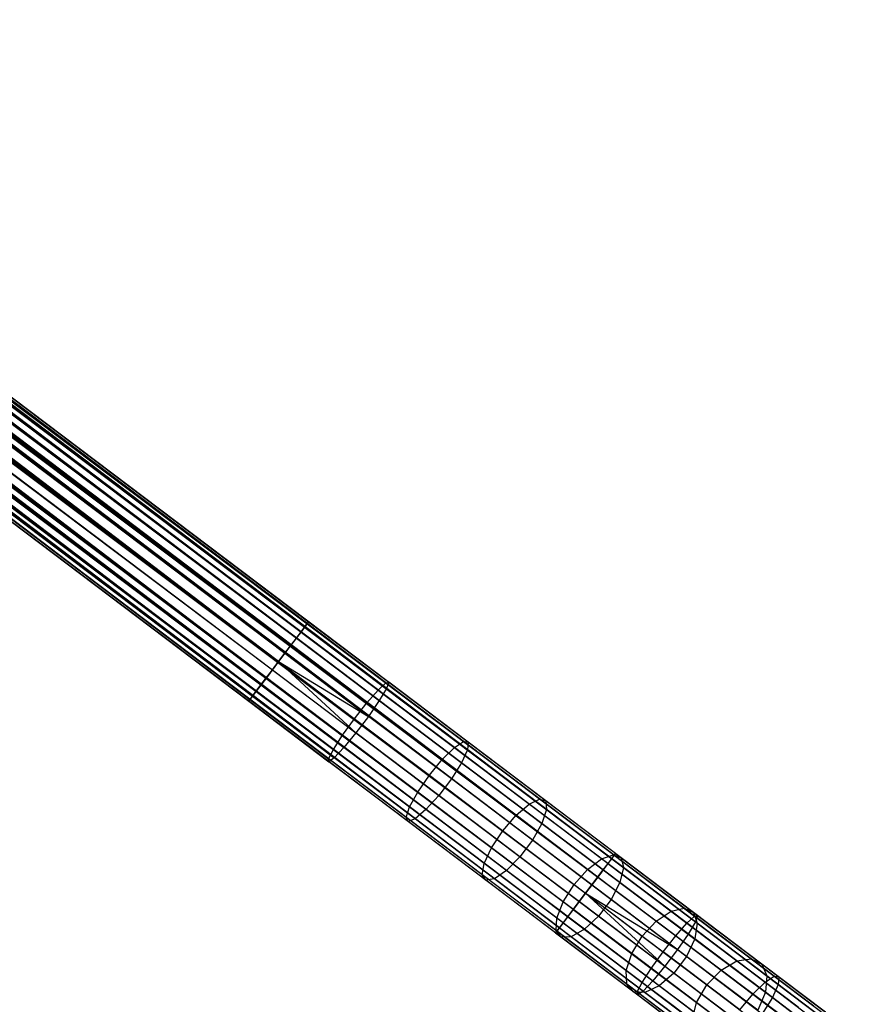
# Model space of a CAD drawing. Extents: x -189 to 189, y -189 to 189.
# Tile 439 of 591: x 123 to 140, y -104 to -84. Entities that reach past the tile are written whole.
import ezdxf

# ---------------------------------------------------------------- set-up
doc = ezdxf.new("R2010")
doc.units = 0
doc.header["$LTSCALE"] = 25.4
doc.layers.get('0').update_dxf_attribs({"linetype": 'CONTINUOUS'})

# ---------------------------------------------------------------- blocks, each defined once
blk = doc.blocks.new('CAMELEON-KENAI-C-12244_STL')
at = {"color": 0}
for p, q in [((35.054, -25.361, -9), (134.999, -100.836, -9)), ((35.054, -25.361, -9), (134.999, -100.836, -9)), ((135.05, -100.768, -9.809), (35.054, -25.361, -10)), ((135.05, -100.768, -9.809), (35.054, -25.361, -10)), ((134.999, -100.836, -9), (35.105, -25.293, -9.191)), ((134.999, -100.836, -9), (35.105, -25.293, -9.191)), ((135.076, -100.733, -9.395), (35.105, -25.293, -9.809)), ((135.076, -100.733, -9.395), (35.105, -25.293, -9.809)), ((135.05, -100.768, -9.809), (35.105, -25.293, -9.809)), ((135.05, -100.768, -9.809), (35.105, -25.293, -9.809)), ((135.076, -100.733, -9.395), (35.131, -25.259, -9.395)), ((135.076, -100.733, -9.395), (35.131, -25.259, -9.605)), ((134.999, -100.836, -9), (35.131, -25.259, -9.395)), ((134.999, -100.836, -9), (35.131, -25.259, -9.395)), ((135.076, -100.733, -9.395), (35.131, -25.259, -9.395)), ((135.076, -100.733, -9.395), (35.131, -25.259, -9.605)), ((34.886, -25.583, -8.691), (134.831, -101.058, -8.691)), ((34.886, -25.583, -8.691), (134.831, -101.058, -8.691)), ((34.886, -25.583, -8.691), (134.602, -101.361, -8.522)), ((34.886, -25.583, -8.691), (134.602, -101.361, -8.522)), ((134.924, -100.934, -10.169), (34.886, -25.583, -10.309)), ((134.924, -100.934, -10.169), (34.886, -25.583, -10.309)), ((134.722, -101.203, -10.414), (34.886, -25.583, -10.309)), ((134.722, -101.203, -10.414), (34.886, -25.583, -10.309)), ((34.979, -25.459, -8.831), (134.999, -100.836, -9)), ((34.979, -25.459, -8.831), (134.999, -100.836, -9)), ((34.979, -25.459, -8.831), (134.831, -101.058, -8.691)), ((34.979, -25.459, -8.831), (134.831, -101.058, -8.691)), ((135.05, -100.768, -9.809), (34.979, -25.459, -10.169)), ((135.05, -100.768, -9.809), (34.979, -25.459, -10.169)), ((134.924, -100.934, -10.169), (34.979, -25.459, -10.169)), ((134.924, -100.934, -10.169), (34.979, -25.459, -10.169)), ((34.777, -25.728, -8.586), (134.602, -101.361, -8.522)), ((34.777, -25.728, -8.586), (134.602, -101.361, -8.522)), ((134.722, -101.203, -10.414), (34.777, -25.728, -10.414)), ((134.722, -101.203, -10.414), (34.777, -25.728, -10.414)), ((134.602, -101.361, -8.522), (34.657, -25.886, -8.522)), ((134.602, -101.361, -8.522), (34.657, -25.886, -8.522)), ((34.657, -25.886, -10.478), (134.722, -101.203, -10.414)), ((34.657, -25.886, -10.478), (134.722, -101.203, -10.414)), ((34.532, -26.052, -8.5), (134.477, -101.527, -8.5)), ((34.532, -26.052, -8.5), (134.477, -101.527, -8.5)), ((34.532, -26.052, -10.5), (134.477, -101.527, -10.5)), ((34.532, -26.052, -10.5), (134.477, -101.527, -10.5)), ((34.532, -26.052, -10.5), (134.722, -101.203, -10.414)), ((34.532, -26.052, -10.5), (134.722, -101.203, -10.414)), ((134.232, -101.852, -10.414), (34.287, -26.377, -10.414)), ((34.287, -26.377, -10.414), (134.477, -101.527, -10.5)), ((134.232, -101.852, -10.414), (34.287, -26.377, -10.414)), ((34.287, -26.377, -8.586), (134.122, -101.996, -8.691)), ((34.287, -26.377, -8.586), (134.122, -101.996, -8.691)), ((34.287, -26.377, -10.414), (134.477, -101.527, -10.5)), ((34.406, -26.218, -8.522), (134.351, -101.693, -8.522)), ((34.406, -26.218, -8.522), (134.351, -101.693, -8.522)), ((34.406, -26.218, -8.522), (134.122, -101.996, -8.691)), ((34.406, -26.218, -8.522), (134.122, -101.996, -8.691)), ((34.406, -26.218, -10.478), (134.477, -101.527, -10.5)), ((34.406, -26.218, -10.478), (134.477, -101.527, -10.5)), ((134.232, -101.852, -10.414), (34.177, -26.521, -10.309)), ((134.232, -101.852, -10.414), (34.177, -26.521, -10.309)), ((134.122, -101.996, -8.691), (34.177, -26.521, -8.691)), ((34.177, -26.521, -8.691), (133.955, -102.218, -9)), ((34.177, -26.521, -8.691), (133.955, -102.218, -9)), ((134.122, -101.996, -8.691), (34.177, -26.521, -8.691)), ((134.029, -102.12, -10.169), (34.01, -26.743, -10)), ((134.029, -102.12, -10.169), (34.01, -26.743, -10)), ((133.955, -102.218, -9), (34.01, -26.743, -9)), ((133.955, -102.218, -9), (34.01, -26.743, -9)), ((134.232, -101.852, -10.414), (34.084, -26.645, -10.169)), ((134.232, -101.852, -10.414), (34.084, -26.645, -10.169)), ((134.029, -102.12, -10.169), (34.084, -26.645, -10.169)), ((134.029, -102.12, -10.169), (34.084, -26.645, -10.169)), ((34.084, -26.645, -8.831), (133.955, -102.218, -9)), ((34.084, -26.645, -8.831), (133.955, -102.218, -9)), ((133.903, -102.286, -9.809), (33.932, -26.846, -9.605)), ((133.903, -102.286, -9.809), (33.932, -26.846, -9.395)), ((133.903, -102.286, -9.809), (33.932, -26.846, -9.605)), ((133.903, -102.286, -9.809), (33.932, -26.846, -9.395)), ((133.877, -102.321, -9.395), (33.932, -26.846, -9.395)), ((133.877, -102.321, -9.395), (33.932, -26.846, -9.395)), ((134.029, -102.12, -10.169), (33.959, -26.811, -9.809)), ((134.029, -102.12, -10.169), (33.959, -26.811, -9.809)), ((133.903, -102.286, -9.809), (33.959, -26.811, -9.809)), ((133.903, -102.286, -9.809), (33.959, -26.811, -9.809)), ((133.877, -102.321, -9.395), (33.959, -26.811, -9.191)), ((133.877, -102.321, -9.395), (33.959, -26.811, -9.191)), ((133.955, -102.218, -9), (33.959, -26.811, -9.191)), ((133.955, -102.218, -9), (33.959, -26.811, -9.191)), ((50.375, -36.932, -160), (128.86, -96.201, -160)), ((50.375, -36.932, -160), (128.86, -96.201, -160)), ((50.375, -36.932, -159), (128.786, -96.299, -158.831)), ((50.375, -36.932, -159), (128.786, -96.299, -158.831)), ((50.427, -36.864, -159.809), (128.86, -96.201, -160)), ((50.427, -36.864, -159.809), (128.86, -96.201, -160)), ((50.427, -36.864, -159.809), (128.938, -96.098, -159.605)), ((50.427, -36.864, -159.809), (128.938, -96.098, -159.605)), ((50.427, -36.864, -159.191), (128.911, -96.133, -159.191)), ((50.427, -36.864, -159.191), (128.911, -96.133, -159.191)), ((50.427, -36.864, -159.191), (128.786, -96.299, -158.831)), ((50.427, -36.864, -159.191), (128.786, -96.299, -158.831)), ((50.453, -36.829, -159.605), (128.938, -96.098, -159.605)), ((50.453, -36.829, -159.605), (128.938, -96.098, -159.605)), ((50.453, -36.829, -159.605), (128.911, -96.133, -159.191)), ((50.453, -36.829, -159.605), (128.911, -96.133, -159.191)), ((50.453, -36.829, -159.395), (128.911, -96.133, -159.191)), ((50.453, -36.829, -159.395), (128.911, -96.133, -159.191)), ((50.208, -37.154, -160.309), (128.693, -96.423, -160.309)), ((50.208, -37.154, -160.309), (128.693, -96.423, -160.309)), ((50.208, -37.154, -158.691), (128.583, -96.567, -158.586)), ((50.208, -37.154, -158.691), (128.583, -96.567, -158.586)), ((50.301, -37.03, -160.169), (128.693, -96.423, -160.309)), ((50.301, -37.03, -160.169), (128.693, -96.423, -160.309)), ((50.301, -37.03, -160.169), (128.86, -96.201, -160)), ((50.301, -37.03, -160.169), (128.86, -96.201, -160)), ((50.301, -37.03, -158.831), (128.786, -96.299, -158.831)), ((50.301, -37.03, -158.831), (128.786, -96.299, -158.831)), ((50.301, -37.03, -158.831), (128.583, -96.567, -158.586)), ((50.301, -37.03, -158.831), (128.583, -96.567, -158.586)), ((50.099, -37.298, -160.414), (128.464, -96.726, -160.478)), ((50.099, -37.298, -160.414), (128.464, -96.726, -160.478)), ((50.099, -37.298, -160.414), (128.693, -96.423, -160.309)), ((50.099, -37.298, -160.414), (128.693, -96.423, -160.309)), ((50.099, -37.298, -158.586), (128.583, -96.567, -158.586)), ((50.099, -37.298, -158.586), (128.583, -96.567, -158.586)), ((50.099, -37.298, -158.586), (128.338, -96.892, -158.5)), ((50.099, -37.298, -158.586), (128.338, -96.892, -158.5)), ((49.979, -37.457, -160.478), (128.464, -96.726, -160.478)), ((49.979, -37.457, -160.478), (128.464, -96.726, -160.478)), ((49.979, -37.457, -158.522), (128.338, -96.892, -158.5)), ((49.979, -37.457, -158.522), (128.338, -96.892, -158.5)), ((49.728, -37.789, -158.522), (128.093, -97.216, -158.586)), ((49.728, -37.789, -158.522), (128.093, -97.216, -158.586)), ((49.728, -37.789, -160.478), (128.213, -97.058, -160.478)), ((49.728, -37.789, -160.478), (128.213, -97.058, -160.478)), ((128.338, -96.892, -158.5), (49.854, -37.623, -158.5)), ((49.854, -37.623, -158.5), (128.093, -97.216, -158.586)), ((49.854, -37.623, -158.5), (128.093, -97.216, -158.586)), ((49.854, -37.623, -160.5), (128.338, -96.892, -160.5)), ((49.854, -37.623, -160.5), (128.338, -96.892, -160.5)), ((128.338, -96.892, -158.5), (49.854, -37.623, -158.5)), ((49.608, -37.947, -158.586), (128.093, -97.216, -158.586)), ((49.608, -37.947, -158.586), (128.093, -97.216, -158.586)), ((49.608, -37.947, -158.586), (127.89, -97.485, -158.831)), ((49.608, -37.947, -158.586), (127.89, -97.485, -158.831)), ((49.608, -37.947, -160.414), (127.984, -97.361, -160.309)), ((49.608, -37.947, -160.414), (127.984, -97.361, -160.309)), ((49.608, -37.947, -160.414), (128.213, -97.058, -160.478)), ((49.608, -37.947, -160.414), (128.213, -97.058, -160.478)), ((49.499, -38.092, -158.691), (127.89, -97.485, -158.831)), ((49.499, -38.092, -158.691), (127.89, -97.485, -158.831)), ((49.499, -38.092, -160.309), (127.984, -97.361, -160.309)), ((49.499, -38.092, -160.309), (127.984, -97.361, -160.309)), ((49.28, -38.382, -159.191), (127.765, -97.651, -159.191)), ((49.28, -38.382, -159.191), (127.765, -97.651, -159.191)), ((49.28, -38.382, -159.191), (127.739, -97.685, -159.605)), ((49.28, -38.382, -159.191), (127.739, -97.685, -159.605)), ((49.28, -38.382, -159.809), (127.739, -97.685, -159.605)), ((49.28, -38.382, -159.809), (127.739, -97.685, -159.605)), ((49.28, -38.382, -159.809), (127.816, -97.583, -160)), ((49.28, -38.382, -159.809), (127.816, -97.583, -160)), ((49.332, -38.314, -159), (127.765, -97.651, -159.191)), ((49.332, -38.314, -159), (127.765, -97.651, -159.191)), ((49.332, -38.314, -160), (127.816, -97.583, -160)), ((49.332, -38.314, -160), (127.816, -97.583, -160)), ((49.406, -38.216, -158.831), (127.89, -97.485, -158.831)), ((49.406, -38.216, -158.831), (127.89, -97.485, -158.831)), ((49.406, -38.216, -158.831), (127.765, -97.651, -159.191)), ((49.406, -38.216, -158.831), (127.765, -97.651, -159.191)), ((49.406, -38.216, -160.169), (127.816, -97.583, -160)), ((49.406, -38.216, -160.169), (127.816, -97.583, -160)), ((49.406, -38.216, -160.169), (127.984, -97.361, -160.309)), ((49.406, -38.216, -160.169), (127.984, -97.361, -160.309)), ((49.254, -38.416, -159.395), (127.739, -97.685, -159.605)), ((49.254, -38.416, -159.395), (127.739, -97.685, -159.605)), ((49.254, -38.416, -159.605), (127.739, -97.685, -159.605)), ((49.254, -38.416, -159.605), (127.739, -97.685, -159.605)), ((128.86, -96.201, -160), (128.938, -96.098, -159.605)), ((128.86, -96.201, -160), (128.938, -96.098, -159.605)), ((128.938, -96.098, -159.605), (128.911, -96.133, -159.191)), ((128.938, -96.098, -159.605), (128.911, -96.133, -159.191)), ((128.938, -96.098, -159.605), (130.54, -97.308, -159.504)), ((128.938, -96.098, -159.605), (130.54, -97.308, -159.504)), ((128.693, -96.423, -160.309), (128.86, -96.201, -160)), ((128.693, -96.423, -160.309), (128.86, -96.201, -160)), ((128.911, -96.133, -159.191), (128.786, -96.299, -158.831)), ((128.911, -96.133, -159.191), (128.786, -96.299, -158.831)), ((128.86, -96.201, -160), (130.495, -97.435, -159.897)), ((128.86, -96.201, -160), (130.495, -97.435, -159.897)), ((128.911, -96.133, -159.191), (130.481, -97.318, -159.092)), ((128.911, -96.133, -159.191), (130.481, -97.318, -159.092)), ((128.464, -96.726, -160.478), (128.693, -96.423, -160.309)), ((128.464, -96.726, -160.478), (128.693, -96.423, -160.309)), ((128.786, -96.299, -158.831), (128.583, -96.567, -158.586)), ((128.786, -96.299, -158.831), (128.583, -96.567, -158.586)), ((128.693, -96.423, -160.309), (130.351, -97.675, -160.205)), ((128.693, -96.423, -160.309), (130.351, -97.675, -160.205)), ((128.786, -96.299, -158.831), (130.327, -97.462, -158.734)), ((128.786, -96.299, -158.831), (130.327, -97.462, -158.734)), ((128.583, -96.567, -158.586), (128.338, -96.892, -158.5)), ((128.583, -96.567, -158.586), (128.338, -96.892, -158.5)), ((128.583, -96.567, -158.586), (130.105, -97.716, -158.491)), ((128.583, -96.567, -158.586), (130.105, -97.716, -158.491)), ((128.338, -96.892, -160.5), (128.464, -96.726, -160.478)), ((128.338, -96.892, -160.5), (128.464, -96.726, -160.478)), ((128.464, -96.726, -160.478), (130.136, -97.989, -160.373)), ((128.464, -96.726, -160.478), (130.136, -97.989, -160.373)), ((127.984, -97.361, -160.309), (128.213, -97.058, -160.478)), ((127.984, -97.361, -160.309), (128.213, -97.058, -160.478)), ((128.338, -96.892, -158.5), (128.093, -97.216, -158.586)), ((128.338, -96.892, -158.5), (128.093, -97.216, -158.586)), ((128.213, -97.058, -160.478), (128.338, -96.892, -160.5)), ((128.213, -97.058, -160.478), (128.338, -96.892, -160.5)), ((128.213, -97.058, -160.478), (129.885, -98.321, -160.373)), ((128.213, -97.058, -160.478), (129.885, -98.321, -160.373)), ((128.338, -96.892, -160.5), (129.885, -98.321, -160.373)), ((128.338, -96.892, -160.5), (129.885, -98.321, -160.373)), ((128.338, -96.892, -160.5), (130.136, -97.989, -160.373)), ((128.338, -96.892, -160.5), (130.136, -97.989, -160.373)), ((128.338, -96.892, -158.5), (129.853, -98.036, -158.405)), ((128.338, -96.892, -158.5), (129.853, -98.036, -158.405)), ((128.093, -97.216, -158.586), (127.89, -97.485, -158.831)), ((128.093, -97.216, -158.586), (127.89, -97.485, -158.831)), ((128.093, -97.216, -158.586), (129.615, -98.365, -158.491)), ((128.093, -97.216, -158.586), (129.615, -98.365, -158.491)), ((127.816, -97.583, -160), (127.984, -97.361, -160.309)), ((127.816, -97.583, -160), (127.984, -97.361, -160.309)), ((127.984, -97.361, -160.309), (129.643, -98.614, -160.205)), ((127.984, -97.361, -160.309), (129.643, -98.614, -160.205)), ((130.105, -97.716, -158.491), (130.327, -97.462, -158.734)), ((130.105, -97.716, -158.491), (130.327, -97.462, -158.734)), ((130.327, -97.462, -158.734), (130.481, -97.318, -159.092)), ((130.327, -97.462, -158.734), (130.481, -97.318, -159.092)), ((131.853, -98.615, -158.445), (130.327, -97.462, -158.734)), ((131.853, -98.615, -158.445), (130.327, -97.462, -158.734)), ((130.495, -97.435, -159.897), (130.351, -97.675, -160.205)), ((130.495, -97.435, -159.897), (130.351, -97.675, -160.205)), ((130.481, -97.318, -159.092), (130.54, -97.308, -159.504)), ((130.481, -97.318, -159.092), (130.54, -97.308, -159.504)), ((132.035, -98.492, -158.798), (130.481, -97.318, -159.092)), ((132.035, -98.492, -158.798), (130.481, -97.318, -159.092)), ((130.54, -97.308, -159.504), (130.495, -97.435, -159.897)), ((130.54, -97.308, -159.504), (130.495, -97.435, -159.897)), ((132.112, -98.657, -159.591), (130.495, -97.435, -159.897)), ((132.112, -98.657, -159.591), (130.495, -97.435, -159.897)), ((132.127, -98.507, -159.203), (130.54, -97.308, -159.504)), ((132.127, -98.507, -159.203), (130.54, -97.308, -159.504)), ((127.739, -97.685, -159.605), (127.816, -97.583, -160)), ((127.739, -97.685, -159.605), (127.816, -97.583, -160)), ((127.765, -97.651, -159.191), (127.739, -97.685, -159.605)), ((127.765, -97.651, -159.191), (127.739, -97.685, -159.605)), ((127.89, -97.485, -158.831), (127.765, -97.651, -159.191)), ((127.89, -97.485, -158.831), (127.765, -97.651, -159.191)), ((127.765, -97.651, -159.191), (129.335, -98.836, -159.092)), ((127.765, -97.651, -159.191), (129.335, -98.836, -159.092)), ((127.816, -97.583, -160), (129.451, -98.817, -159.897)), ((127.816, -97.583, -160), (129.451, -98.817, -159.897)), ((127.89, -97.485, -158.831), (129.432, -98.649, -158.734)), ((127.89, -97.485, -158.831), (129.432, -98.649, -158.734)), ((127.739, -97.685, -159.605), (129.342, -98.896, -159.504)), ((127.739, -97.685, -159.605), (129.342, -98.896, -159.504)), ((129.853, -98.036, -158.405), (130.105, -97.716, -158.491)), ((129.853, -98.036, -158.405), (130.105, -97.716, -158.491)), ((131.611, -98.854, -158.206), (130.105, -97.716, -158.491)), ((131.611, -98.854, -158.206), (130.105, -97.716, -158.491)), ((130.351, -97.675, -160.205), (130.136, -97.989, -160.373)), ((130.351, -97.675, -160.205), (130.136, -97.989, -160.373)), ((131.994, -98.916, -159.894), (130.351, -97.675, -160.205)), ((131.994, -98.916, -159.894), (130.351, -97.675, -160.205)), ((129.615, -98.365, -158.491), (129.853, -98.036, -158.405)), ((129.615, -98.365, -158.491), (129.853, -98.036, -158.405)), ((129.853, -98.036, -158.405), (131.353, -99.168, -158.121)), ((129.853, -98.036, -158.405), (131.353, -99.168, -158.121)), ((130.136, -97.989, -160.373), (129.885, -98.321, -160.373)), ((130.136, -97.989, -160.373), (129.885, -98.321, -160.373)), ((131.792, -99.239, -160.059), (130.136, -97.989, -160.373)), ((131.792, -99.239, -160.059), (130.136, -97.989, -160.373)), ((129.432, -98.649, -158.734), (129.615, -98.365, -158.491)), ((129.432, -98.649, -158.734), (129.615, -98.365, -158.491)), ((131.121, -99.503, -158.206), (129.615, -98.365, -158.491)), ((131.121, -99.503, -158.206), (129.615, -98.365, -158.491)), ((129.885, -98.321, -160.373), (129.643, -98.614, -160.205)), ((129.885, -98.321, -160.373), (129.643, -98.614, -160.205)), ((131.541, -99.571, -160.059), (129.885, -98.321, -160.373)), ((131.541, -99.571, -160.059), (129.885, -98.321, -160.373)), ((129.335, -98.836, -159.092), (129.432, -98.649, -158.734)), ((129.335, -98.836, -159.092), (129.432, -98.649, -158.734)), ((130.957, -99.801, -158.445), (129.432, -98.649, -158.734)), ((130.957, -99.801, -158.445), (129.432, -98.649, -158.734)), ((129.643, -98.614, -160.205), (129.451, -98.817, -159.897)), ((129.643, -98.614, -160.205), (129.451, -98.817, -159.897)), ((131.285, -99.854, -159.894), (129.643, -98.614, -160.205)), ((131.285, -99.854, -159.894), (129.643, -98.614, -160.205)), ((131.611, -98.854, -158.206), (131.853, -98.615, -158.445)), ((131.611, -98.854, -158.206), (131.853, -98.615, -158.445)), ((131.853, -98.615, -158.445), (132.035, -98.492, -158.798)), ((131.853, -98.615, -158.445), (132.035, -98.492, -158.798)), ((133.348, -99.743, -157.966), (131.853, -98.615, -158.445)), ((133.348, -99.743, -157.966), (131.853, -98.615, -158.445)), ((132.112, -98.657, -159.591), (131.994, -98.916, -159.894)), ((132.112, -98.657, -159.591), (131.994, -98.916, -159.894)), ((132.035, -98.492, -158.798), (132.127, -98.507, -159.203)), ((133.558, -99.642, -158.31), (132.035, -98.492, -158.798)), ((133.558, -99.642, -158.31), (132.035, -98.492, -158.798)), ((132.035, -98.492, -158.798), (132.127, -98.507, -159.203)), ((132.127, -98.507, -159.203), (132.112, -98.657, -159.591)), ((132.127, -98.507, -159.203), (132.112, -98.657, -159.591)), ((133.698, -99.854, -159.083), (132.112, -98.657, -159.591)), ((133.698, -99.854, -159.083), (132.112, -98.657, -159.591)), ((133.682, -99.681, -158.705), (132.127, -98.507, -159.203)), ((133.682, -99.681, -158.705), (132.127, -98.507, -159.203)), ((129.342, -98.896, -159.504), (129.335, -98.836, -159.092)), ((130.889, -100.01, -158.798), (129.335, -98.836, -159.092)), ((129.342, -98.896, -159.504), (129.335, -98.836, -159.092)), ((130.889, -100.01, -158.798), (129.335, -98.836, -159.092)), ((129.451, -98.817, -159.897), (129.342, -98.896, -159.504)), ((129.451, -98.817, -159.897), (129.342, -98.896, -159.504)), ((131.069, -100.039, -159.591), (129.451, -98.817, -159.897)), ((131.069, -100.039, -159.591), (129.451, -98.817, -159.897)), ((131.353, -99.168, -158.121), (131.611, -98.854, -158.206)), ((131.353, -99.168, -158.121), (131.611, -98.854, -158.206)), ((133.087, -99.968, -157.733), (131.611, -98.854, -158.206)), ((133.087, -99.968, -157.733), (131.611, -98.854, -158.206)), ((130.928, -100.094, -159.203), (129.342, -98.896, -159.504)), ((130.928, -100.094, -159.203), (129.342, -98.896, -159.504)), ((131.994, -98.916, -159.894), (131.792, -99.239, -160.059)), ((131.994, -98.916, -159.894), (131.792, -99.239, -160.059)), ((133.603, -100.131, -159.378), (131.994, -98.916, -159.894)), ((133.603, -100.131, -159.378), (131.994, -98.916, -159.894)), ((131.121, -99.503, -158.206), (131.353, -99.168, -158.121)), ((131.121, -99.503, -158.206), (131.353, -99.168, -158.121)), ((131.353, -99.168, -158.121), (132.822, -100.278, -157.65)), ((131.353, -99.168, -158.121), (132.822, -100.278, -157.65)), ((131.792, -99.239, -160.059), (131.541, -99.571, -160.059)), ((131.792, -99.239, -160.059), (131.541, -99.571, -160.059)), ((133.414, -100.464, -159.54), (131.792, -99.239, -160.059)), ((133.414, -100.464, -159.54), (131.792, -99.239, -160.059)), ((130.957, -99.801, -158.445), (131.121, -99.503, -158.206)), ((130.957, -99.801, -158.445), (131.121, -99.503, -158.206)), ((132.597, -100.618, -157.733), (131.121, -99.503, -158.206)), ((132.597, -100.618, -157.733), (131.121, -99.503, -158.206)), ((131.541, -99.571, -160.059), (131.285, -99.854, -159.894)), ((131.541, -99.571, -160.059), (131.285, -99.854, -159.894)), ((133.163, -100.796, -159.54), (131.541, -99.571, -160.059)), ((133.163, -100.796, -159.54), (131.541, -99.571, -160.059)), ((133.348, -99.743, -157.966), (133.558, -99.642, -158.31)), ((133.348, -99.743, -157.966), (133.558, -99.642, -158.31)), ((133.558, -99.642, -158.31), (133.682, -99.681, -158.705)), ((135.034, -100.757, -157.635), (133.558, -99.642, -158.31)), ((135.034, -100.757, -157.635), (133.558, -99.642, -158.31)), ((133.558, -99.642, -158.31), (133.682, -99.681, -158.705)), ((130.889, -100.01, -158.798), (130.957, -99.801, -158.445)), ((130.889, -100.01, -158.798), (130.957, -99.801, -158.445)), ((132.452, -100.93, -157.966), (130.957, -99.801, -158.445)), ((132.452, -100.93, -157.966), (130.957, -99.801, -158.445)), ((133.087, -99.968, -157.733), (133.348, -99.743, -157.966)), ((133.087, -99.968, -157.733), (133.348, -99.743, -157.966)), ((134.797, -100.838, -157.303), (133.348, -99.743, -157.966)), ((134.797, -100.838, -157.303), (133.348, -99.743, -157.966)), ((133.682, -99.681, -158.705), (133.698, -99.854, -159.083)), ((135.189, -100.819, -158.015), (133.682, -99.681, -158.705)), ((135.189, -100.819, -158.015), (133.682, -99.681, -158.705)), ((133.682, -99.681, -158.705), (133.698, -99.854, -159.083)), ((130.928, -100.094, -159.203), (130.889, -100.01, -158.798)), ((132.412, -101.16, -158.31), (130.889, -100.01, -158.798)), ((130.928, -100.094, -159.203), (130.889, -100.01, -158.798)), ((132.412, -101.16, -158.31), (130.889, -100.01, -158.798)), ((131.285, -99.854, -159.894), (131.069, -100.039, -159.591)), ((131.285, -99.854, -159.894), (131.069, -100.039, -159.591)), ((132.895, -101.069, -159.378), (131.285, -99.854, -159.894)), ((132.895, -101.069, -159.378), (131.285, -99.854, -159.894)), ((132.822, -100.278, -157.65), (133.087, -99.968, -157.733)), ((132.822, -100.278, -157.65), (133.087, -99.968, -157.733)), ((134.518, -101.049, -157.078), (133.087, -99.968, -157.733)), ((134.518, -101.049, -157.078), (133.087, -99.968, -157.733)), ((133.698, -99.854, -159.083), (133.603, -100.131, -159.378)), ((133.698, -99.854, -159.083), (133.603, -100.131, -159.378)), ((135.235, -101.014, -158.38), (133.698, -99.854, -159.083)), ((135.235, -101.014, -158.38), (133.698, -99.854, -159.083)), ((131.069, -100.039, -159.591), (130.928, -100.094, -159.203)), ((131.069, -100.039, -159.591), (130.928, -100.094, -159.203)), ((132.483, -101.268, -158.705), (130.928, -100.094, -159.203)), ((132.483, -101.268, -158.705), (130.928, -100.094, -159.203)), ((132.654, -101.236, -159.083), (131.069, -100.039, -159.591)), ((132.654, -101.236, -159.083), (131.069, -100.039, -159.591)), ((133.603, -100.131, -159.378), (133.414, -100.464, -159.54)), ((133.603, -100.131, -159.378), (133.414, -100.464, -159.54)), ((135.163, -101.309, -158.664), (133.603, -100.131, -159.378)), ((135.163, -101.309, -158.664), (133.603, -100.131, -159.378)), ((132.597, -100.618, -157.733), (132.822, -100.278, -157.65)), ((132.597, -100.618, -157.733), (132.822, -100.278, -157.65)), ((132.822, -100.278, -157.65), (134.246, -101.353, -156.998)), ((132.822, -100.278, -157.65), (134.246, -101.353, -156.998)), ((132.452, -100.93, -157.966), (132.597, -100.618, -157.733)), ((132.452, -100.93, -157.966), (132.597, -100.618, -157.733)), ((134.028, -101.698, -157.078), (132.597, -100.618, -157.733)), ((134.028, -101.698, -157.078), (132.597, -100.618, -157.733)), ((133.414, -100.464, -159.54), (133.163, -100.796, -159.54)), ((133.414, -100.464, -159.54), (133.163, -100.796, -159.54)), ((134.987, -101.652, -158.82), (133.414, -100.464, -159.54)), ((134.987, -101.652, -158.82), (133.414, -100.464, -159.54)), ((133.163, -100.796, -159.54), (132.895, -101.069, -159.378)), ((133.163, -100.796, -159.54), (132.895, -101.069, -159.378)), ((134.736, -101.984, -158.82), (133.163, -100.796, -159.54)), ((134.736, -101.984, -158.82), (133.163, -100.796, -159.54)), ((134.797, -100.838, -157.303), (135.034, -100.757, -157.635)), ((134.797, -100.838, -157.303), (135.034, -100.757, -157.635)), ((135.05, -100.768, -9.809), (134.924, -100.934, -10.169)), ((135.05, -100.768, -9.809), (134.924, -100.934, -10.169)), ((134.999, -100.836, -9), (135.076, -100.733, -9.395)), ((134.999, -100.836, -9), (135.076, -100.733, -9.395)), ((135.034, -100.757, -157.635), (135.189, -100.819, -158.015)), ((136.45, -101.825, -156.777), (135.034, -100.757, -157.635)), ((136.45, -101.825, -156.777), (135.034, -100.757, -157.635)), ((135.034, -100.757, -157.635), (135.189, -100.819, -158.015)), ((135.076, -100.733, -9.395), (135.05, -100.768, -9.809)), ((135.076, -100.733, -9.395), (135.05, -100.768, -9.809)), ((135.05, -100.768, -9.809), (136.658, -101.983, -9.912)), ((135.05, -100.768, -9.809), (136.658, -101.983, -9.912)), ((135.076, -100.733, -9.395), (136.718, -101.974, -9.501)), ((135.076, -100.733, -9.395), (136.718, -101.974, -9.501)), ((135.189, -100.819, -158.015), (135.235, -101.014, -158.38)), ((136.634, -101.91, -157.14), (135.189, -100.819, -158.015)), ((136.634, -101.91, -157.14), (135.189, -100.819, -158.015)), ((135.189, -100.819, -158.015), (135.235, -101.014, -158.38)), ((132.412, -101.16, -158.31), (132.452, -100.93, -157.966)), ((132.412, -101.16, -158.31), (132.452, -100.93, -157.966)), ((133.902, -102.024, -157.303), (132.452, -100.93, -157.966)), ((133.902, -102.024, -157.303), (132.452, -100.93, -157.966)), ((134.518, -101.049, -157.078), (134.797, -100.838, -157.303)), ((134.518, -101.049, -157.078), (134.797, -100.838, -157.303)), ((134.924, -100.934, -10.169), (134.722, -101.203, -10.414)), ((134.924, -100.934, -10.169), (134.722, -101.203, -10.414)), ((136.186, -101.887, -156.461), (134.797, -100.838, -157.303)), ((136.186, -101.887, -156.461), (134.797, -100.838, -157.303)), ((134.831, -101.058, -8.691), (134.999, -100.836, -9)), ((134.831, -101.058, -8.691), (134.999, -100.836, -9)), ((134.924, -100.934, -10.169), (136.503, -102.127, -10.271)), ((134.924, -100.934, -10.169), (136.503, -102.127, -10.271)), ((134.999, -100.836, -9), (136.673, -102.101, -9.108)), ((134.999, -100.836, -9), (136.673, -102.101, -9.108)), ((135.235, -101.014, -158.38), (135.163, -101.309, -158.664)), ((135.235, -101.014, -158.38), (135.163, -101.309, -158.664)), ((136.708, -102.127, -157.487), (135.235, -101.014, -158.38)), ((136.708, -102.127, -157.487), (135.235, -101.014, -158.38)), ((132.483, -101.268, -158.705), (132.412, -101.16, -158.31)), ((133.888, -102.275, -157.635), (132.412, -101.16, -158.31)), ((132.483, -101.268, -158.705), (132.412, -101.16, -158.31)), ((133.888, -102.275, -157.635), (132.412, -101.16, -158.31)), ((132.895, -101.069, -159.378), (132.654, -101.236, -159.083)), ((132.895, -101.069, -159.378), (132.654, -101.236, -159.083)), ((134.455, -102.247, -158.664), (132.895, -101.069, -159.378)), ((134.455, -102.247, -158.664), (132.895, -101.069, -159.378)), ((134.246, -101.353, -156.998), (134.518, -101.049, -157.078)), ((134.246, -101.353, -156.998), (134.518, -101.049, -157.078)), ((134.722, -101.203, -10.414), (134.477, -101.527, -10.5)), ((134.722, -101.203, -10.414), (134.477, -101.527, -10.5)), ((135.89, -102.085, -156.247), (134.518, -101.049, -157.078)), ((135.89, -102.085, -156.247), (134.518, -101.049, -157.078)), ((134.602, -101.361, -8.522), (134.831, -101.058, -8.691)), ((134.602, -101.361, -8.522), (134.831, -101.058, -8.691)), ((134.722, -101.203, -10.414), (136.281, -102.38, -10.514)), ((134.722, -101.203, -10.414), (136.281, -102.38, -10.514)), ((134.831, -101.058, -8.691), (136.531, -102.342, -8.8)), ((134.831, -101.058, -8.691), (136.531, -102.342, -8.8)), ((132.654, -101.236, -159.083), (132.483, -101.268, -158.705)), ((132.654, -101.236, -159.083), (132.483, -101.268, -158.705)), ((133.991, -102.406, -158.015), (132.483, -101.268, -158.705)), ((133.991, -102.406, -158.015), (132.483, -101.268, -158.705)), ((134.191, -102.397, -158.38), (132.654, -101.236, -159.083)), ((134.191, -102.397, -158.38), (132.654, -101.236, -159.083)), ((134.028, -101.698, -157.078), (134.246, -101.353, -156.998)), ((134.028, -101.698, -157.078), (134.246, -101.353, -156.998)), ((134.246, -101.353, -156.998), (135.612, -102.384, -156.171)), ((134.246, -101.353, -156.998), (135.612, -102.384, -156.171)), ((134.477, -101.527, -8.5), (134.602, -101.361, -8.522)), ((134.477, -101.527, -8.5), (134.602, -101.361, -8.522)), ((134.602, -101.361, -8.522), (136.316, -102.655, -8.632)), ((134.602, -101.361, -8.522), (136.316, -102.655, -8.632)), ((135.163, -101.309, -158.664), (134.987, -101.652, -158.82)), ((135.163, -101.309, -158.664), (134.987, -101.652, -158.82)), ((136.659, -102.438, -157.758), (135.163, -101.309, -158.664)), ((136.659, -102.438, -157.758), (135.163, -101.309, -158.664)), ((134.477, -101.527, -10.5), (134.232, -101.852, -10.414)), ((134.477, -101.527, -10.5), (134.232, -101.852, -10.414)), ((134.351, -101.693, -8.522), (134.477, -101.527, -8.5)), ((134.351, -101.693, -8.522), (134.477, -101.527, -8.5)), ((134.477, -101.527, -8.5), (136.316, -102.655, -8.632)), ((134.477, -101.527, -8.5), (136.316, -102.655, -8.632)), ((134.477, -101.527, -8.5), (136.065, -102.987, -8.632)), ((134.477, -101.527, -8.5), (136.065, -102.987, -8.632)), ((134.477, -101.527, -10.5), (136.029, -102.699, -10.6)), ((134.477, -101.527, -10.5), (136.029, -102.699, -10.6)), ((133.902, -102.024, -157.303), (134.028, -101.698, -157.078)), ((133.902, -102.024, -157.303), (134.028, -101.698, -157.078)), ((135.4, -102.734, -156.247), (134.028, -101.698, -157.078)), ((135.4, -102.734, -156.247), (134.028, -101.698, -157.078)), ((134.122, -101.996, -8.691), (134.351, -101.693, -8.522)), ((134.122, -101.996, -8.691), (134.351, -101.693, -8.522)), ((134.351, -101.693, -8.522), (136.065, -102.987, -8.632)), ((134.351, -101.693, -8.522), (136.065, -102.987, -8.632)), ((134.987, -101.652, -158.82), (134.736, -101.984, -158.82)), ((134.987, -101.652, -158.82), (134.736, -101.984, -158.82)), ((136.494, -102.79, -157.907), (134.987, -101.652, -158.82)), ((136.494, -102.79, -157.907), (134.987, -101.652, -158.82)), ((133.955, -102.218, -9), (134.122, -101.996, -8.691)), ((133.955, -102.218, -9), (134.122, -101.996, -8.691)), ((134.232, -101.852, -10.414), (134.029, -102.12, -10.169)), ((134.232, -101.852, -10.414), (134.029, -102.12, -10.169)), ((134.122, -101.996, -8.691), (135.822, -103.28, -8.8)), ((134.122, -101.996, -8.691), (135.822, -103.28, -8.8)), ((134.232, -101.852, -10.414), (135.791, -103.029, -10.514)), ((134.232, -101.852, -10.414), (135.791, -103.029, -10.514)), ((134.736, -101.984, -158.82), (134.455, -102.247, -158.664)), ((134.736, -101.984, -158.82), (134.455, -102.247, -158.664)), ((136.244, -103.122, -157.907), (134.736, -101.984, -158.82)), ((136.244, -103.122, -157.907), (134.736, -101.984, -158.82)), ((135.89, -102.085, -156.247), (136.186, -101.887, -156.461)), ((135.89, -102.085, -156.247), (136.186, -101.887, -156.461)), ((136.186, -101.887, -156.461), (136.45, -101.825, -156.777)), ((136.186, -101.887, -156.461), (136.45, -101.825, -156.777)), ((137.502, -102.88, -155.45), (136.186, -101.887, -156.461)), ((137.502, -102.88, -155.45), (136.186, -101.887, -156.461)), ((136.45, -101.825, -156.777), (136.634, -101.91, -157.14)), ((137.789, -102.837, -155.747), (136.45, -101.825, -156.777)), ((137.789, -102.837, -155.747), (136.45, -101.825, -156.777)), ((136.45, -101.825, -156.777), (136.634, -101.91, -157.14)), ((136.503, -102.127, -10.271), (136.658, -101.983, -9.912)), ((136.503, -102.127, -10.271), (136.658, -101.983, -9.912)), ((136.634, -101.91, -157.14), (136.708, -102.127, -157.487)), ((138.002, -102.943, -156.089), (136.634, -101.91, -157.14)), ((138.002, -102.943, -156.089), (136.634, -101.91, -157.14)), ((136.634, -101.91, -157.14), (136.708, -102.127, -157.487)), ((136.658, -101.983, -9.912), (136.718, -101.974, -9.501)), ((136.658, -101.983, -9.912), (136.718, -101.974, -9.501)), ((136.658, -101.983, -9.912), (138.25, -103.185, -10.222)), ((136.658, -101.983, -9.912), (138.25, -103.185, -10.222)), ((136.718, -101.974, -9.501), (136.673, -102.101, -9.108)), ((136.718, -101.974, -9.501), (136.673, -102.101, -9.108)), ((136.718, -101.974, -9.501), (138.343, -103.201, -9.817)), ((136.718, -101.974, -9.501), (138.343, -103.201, -9.817)), ((133.888, -102.275, -157.635), (133.902, -102.024, -157.303)), ((133.888, -102.275, -157.635), (133.902, -102.024, -157.303)), ((135.291, -103.073, -156.461), (133.902, -102.024, -157.303)), ((135.291, -103.073, -156.461), (133.902, -102.024, -157.303)), ((134.029, -102.12, -10.169), (133.903, -102.286, -9.809)), ((134.029, -102.12, -10.169), (133.903, -102.286, -9.809)), ((134.029, -102.12, -10.169), (135.608, -103.313, -10.271)), ((134.029, -102.12, -10.169), (135.608, -103.313, -10.271)), ((135.612, -102.384, -156.171), (135.89, -102.085, -156.247)), ((135.612, -102.384, -156.171), (135.89, -102.085, -156.247)), ((137.189, -103.065, -155.248), (135.89, -102.085, -156.247)), ((137.189, -103.065, -155.248), (135.89, -102.085, -156.247)), ((136.281, -102.38, -10.514), (136.503, -102.127, -10.271)), ((136.281, -102.38, -10.514), (136.503, -102.127, -10.271)), ((136.503, -102.127, -10.271), (138.066, -103.306, -10.574)), ((136.503, -102.127, -10.271), (138.066, -103.306, -10.574)), ((136.673, -102.101, -9.108), (136.531, -102.342, -8.8)), ((136.673, -102.101, -9.108), (136.531, -102.342, -8.8)), ((136.708, -102.127, -157.487), (136.659, -102.438, -157.758)), ((136.708, -102.127, -157.487), (136.659, -102.438, -157.758)), ((136.673, -102.101, -9.108), (138.33, -103.352, -9.43)), ((136.673, -102.101, -9.108), (138.33, -103.352, -9.43)), ((138.103, -103.18, -156.415), (136.708, -102.127, -157.487)), ((138.103, -103.18, -156.415), (136.708, -102.127, -157.487)), ((133.877, -102.321, -9.395), (133.955, -102.218, -9)), ((133.877, -102.321, -9.395), (133.955, -102.218, -9)), ((133.903, -102.286, -9.809), (133.877, -102.321, -9.395)), ((133.903, -102.286, -9.809), (133.877, -102.321, -9.395)), ((133.877, -102.321, -9.395), (135.52, -103.561, -9.501)), ((133.877, -102.321, -9.395), (135.52, -103.561, -9.501)), ((133.991, -102.406, -158.015), (133.888, -102.275, -157.635)), ((135.303, -103.343, -156.777), (133.888, -102.275, -157.635)), ((133.991, -102.406, -158.015), (133.888, -102.275, -157.635)), ((135.303, -103.343, -156.777), (133.888, -102.275, -157.635)), ((133.903, -102.286, -9.809), (135.512, -103.501, -9.912)), ((133.903, -102.286, -9.809), (135.512, -103.501, -9.912)), ((133.955, -102.218, -9), (135.629, -103.483, -9.108)), ((133.955, -102.218, -9), (135.629, -103.483, -9.108)), ((134.191, -102.397, -158.38), (133.991, -102.406, -158.015)), ((134.191, -102.397, -158.38), (133.991, -102.406, -158.015)), ((134.455, -102.247, -158.664), (134.191, -102.397, -158.38)), ((134.455, -102.247, -158.664), (134.191, -102.397, -158.38)), ((135.664, -103.509, -157.487), (134.191, -102.397, -158.38)), ((135.664, -103.509, -157.487), (134.191, -102.397, -158.38)), ((135.95, -103.376, -157.758), (134.455, -102.247, -158.664)), ((135.95, -103.376, -157.758), (134.455, -102.247, -158.664)), ((135.4, -102.734, -156.247), (135.612, -102.384, -156.171)), ((135.4, -102.734, -156.247), (135.612, -102.384, -156.171)), ((135.612, -102.384, -156.171), (136.905, -103.361, -155.177)), ((135.612, -102.384, -156.171), (136.905, -103.361, -155.177)), ((136.029, -102.699, -10.6), (136.281, -102.38, -10.514)), ((136.029, -102.699, -10.6), (136.281, -102.38, -10.514)), ((136.281, -102.38, -10.514), (137.823, -103.545, -10.814)), ((136.281, -102.38, -10.514), (137.823, -103.545, -10.814)), ((136.531, -102.342, -8.8), (136.316, -102.655, -8.632)), ((136.531, -102.342, -8.8), (136.316, -102.655, -8.632)), ((136.531, -102.342, -8.8), (138.213, -103.612, -9.127)), ((136.531, -102.342, -8.8), (138.213, -103.612, -9.127)), ((135.435, -103.497, -157.14), (133.991, -102.406, -158.015)), ((135.435, -103.497, -157.14), (133.991, -102.406, -158.015)), ((136.659, -102.438, -157.758), (136.494, -102.79, -157.907)), ((136.659, -102.438, -157.758), (136.494, -102.79, -157.907)), ((138.074, -103.507, -156.67), (136.659, -102.438, -157.758)), ((138.074, -103.507, -156.67), (136.659, -102.438, -157.758)), ((135.291, -103.073, -156.461), (135.4, -102.734, -156.247)), ((135.291, -103.073, -156.461), (135.4, -102.734, -156.247)), ((136.698, -103.715, -155.248), (135.4, -102.734, -156.247)), ((136.698, -103.715, -155.248), (135.4, -102.734, -156.247)), ((135.791, -103.029, -10.514), (136.029, -102.699, -10.6)), ((135.791, -103.029, -10.514), (136.029, -102.699, -10.6)), ((137.564, -103.859, -10.898), (136.029, -102.699, -10.6)), ((137.564, -103.859, -10.898), (136.029, -102.699, -10.6)), ((136.316, -102.655, -8.632), (136.065, -102.987, -8.632)), ((136.316, -102.655, -8.632), (136.065, -102.987, -8.632)), ((136.494, -102.79, -157.907), (136.244, -103.122, -157.907)), ((136.494, -102.79, -157.907), (136.244, -103.122, -157.907)), ((136.316, -102.655, -8.632), (138.011, -103.936, -8.961)), ((136.316, -102.655, -8.632), (138.011, -103.936, -8.961)), ((137.922, -103.868, -156.809), (136.494, -102.79, -157.907)), ((137.922, -103.868, -156.809), (136.494, -102.79, -157.907)), ((136.065, -102.987, -8.632), (135.822, -103.28, -8.8)), ((136.065, -102.987, -8.632), (135.822, -103.28, -8.8)), ((136.065, -102.987, -8.632), (137.76, -104.268, -8.961)), ((136.065, -102.987, -8.632), (137.76, -104.268, -8.961)), ((137.189, -103.065, -155.248), (137.502, -102.88, -155.45)), ((137.189, -103.065, -155.248), (137.502, -102.88, -155.45)), ((137.502, -102.88, -155.45), (137.789, -102.837, -155.747)), ((137.502, -102.88, -155.45), (137.789, -102.837, -155.747)), ((138.73, -103.808, -154.279), (137.502, -102.88, -155.45)), ((138.73, -103.808, -154.279), (137.502, -102.88, -155.45)), ((137.789, -102.837, -155.747), (138.002, -102.943, -156.089)), ((139.04, -103.782, -154.555), (137.789, -102.837, -155.747)), ((139.04, -103.782, -154.555), (137.789, -102.837, -155.747)), ((137.789, -102.837, -155.747), (138.002, -102.943, -156.089)), ((138.002, -102.943, -156.089), (138.103, -103.18, -156.415)), ((139.279, -103.907, -154.871), (138.002, -102.943, -156.089)), ((139.279, -103.907, -154.871), (138.002, -102.943, -156.089)), ((138.002, -102.943, -156.089), (138.103, -103.18, -156.415)), ((135.303, -103.343, -156.777), (135.291, -103.073, -156.461)), ((136.606, -104.066, -155.45), (135.291, -103.073, -156.461)), ((135.303, -103.343, -156.777), (135.291, -103.073, -156.461)), ((136.606, -104.066, -155.45), (135.291, -103.073, -156.461)), ((135.608, -103.313, -10.271), (135.791, -103.029, -10.514)), ((135.608, -103.313, -10.271), (135.791, -103.029, -10.514)), ((135.791, -103.029, -10.514), (137.333, -104.194, -10.814)), ((135.791, -103.029, -10.514), (137.333, -104.194, -10.814)), ((136.244, -103.122, -157.907), (135.95, -103.376, -157.758)), ((136.244, -103.122, -157.907), (135.95, -103.376, -157.758)), ((137.671, -104.2, -156.809), (136.244, -103.122, -157.907)), ((137.671, -104.2, -156.809), (136.244, -103.122, -157.907)), ((136.905, -103.361, -155.177), (137.189, -103.065, -155.248)), ((136.905, -103.361, -155.177), (137.189, -103.065, -155.248)), ((138.401, -103.981, -154.092), (137.189, -103.065, -155.248)), ((138.401, -103.981, -154.092), (137.189, -103.065, -155.248)), ((138.066, -103.306, -10.574), (138.25, -103.185, -10.222)), ((138.066, -103.306, -10.574), (138.25, -103.185, -10.222)), ((138.103, -103.18, -156.415), (138.074, -103.507, -156.67)), ((138.103, -103.18, -156.415), (138.074, -103.507, -156.67)), ((139.405, -104.164, -155.173), (138.103, -103.18, -156.415)), ((139.405, -104.164, -155.173), (138.103, -103.18, -156.415)), ((138.25, -103.185, -10.222), (139.808, -104.361, -10.733)), ((138.25, -103.185, -10.222), (139.808, -104.361, -10.733)), ((138.25, -103.185, -10.222), (138.343, -103.201, -9.817)), ((138.25, -103.185, -10.222), (138.343, -103.201, -9.817)), ((135.435, -103.497, -157.14), (135.303, -103.343, -156.777)), ((136.643, -104.355, -155.747), (135.303, -103.343, -156.777)), ((135.435, -103.497, -157.14), (135.303, -103.343, -156.777)), ((136.643, -104.355, -155.747), (135.303, -103.343, -156.777)), ((135.512, -103.501, -9.912), (135.608, -103.313, -10.271)), ((135.512, -103.501, -9.912), (135.608, -103.313, -10.271)), ((135.608, -103.313, -10.271), (137.17, -104.493, -10.574)), ((135.608, -103.313, -10.271), (137.17, -104.493, -10.574)), ((135.822, -103.28, -8.8), (135.629, -103.483, -9.108)), ((135.822, -103.28, -8.8), (135.629, -103.483, -9.108)), ((135.95, -103.376, -157.758), (135.664, -103.509, -157.487)), ((135.95, -103.376, -157.758), (135.664, -103.509, -157.487)), ((135.822, -103.28, -8.8), (137.504, -104.55, -9.127)), ((135.822, -103.28, -8.8), (137.504, -104.55, -9.127)), ((137.366, -104.446, -156.67), (135.95, -103.376, -157.758)), ((137.366, -104.446, -156.67), (135.95, -103.376, -157.758)), ((136.698, -103.715, -155.248), (136.905, -103.361, -155.177)), ((136.698, -103.715, -155.248), (136.905, -103.361, -155.177)), ((136.905, -103.361, -155.177), (138.111, -104.272, -154.026)), ((136.905, -103.361, -155.177), (138.111, -104.272, -154.026)), ((137.823, -103.545, -10.814), (138.066, -103.306, -10.574)), ((137.823, -103.545, -10.814), (138.066, -103.306, -10.574)), ((138.066, -103.306, -10.574), (139.595, -104.461, -11.077)), ((138.066, -103.306, -10.574), (139.595, -104.461, -11.077)), ((138.33, -103.352, -9.43), (138.213, -103.612, -9.127)), ((138.33, -103.352, -9.43), (138.213, -103.612, -9.127)), ((138.343, -103.201, -9.817), (138.33, -103.352, -9.43)), ((138.343, -103.201, -9.817), (138.33, -103.352, -9.43)), ((138.33, -103.352, -9.43), (139.952, -104.577, -9.962)), ((138.33, -103.352, -9.43), (139.952, -104.577, -9.962)), ((138.343, -103.201, -9.817), (139.934, -104.402, -10.339)), ((138.343, -103.201, -9.817), (139.934, -104.402, -10.339)), ((135.664, -103.509, -157.487), (135.435, -103.497, -157.14)), ((136.803, -104.53, -156.089), (135.435, -103.497, -157.14)), ((135.664, -103.509, -157.487), (135.435, -103.497, -157.14)), ((136.803, -104.53, -156.089), (135.435, -103.497, -157.14)), ((135.52, -103.561, -9.501), (135.512, -103.501, -9.912)), ((135.512, -103.501, -9.912), (137.103, -104.703, -10.222)), ((135.512, -103.501, -9.912), (137.103, -104.703, -10.222)), ((135.52, -103.561, -9.501), (135.512, -103.501, -9.912)), ((135.629, -103.483, -9.108), (135.52, -103.561, -9.501)), ((135.629, -103.483, -9.108), (135.52, -103.561, -9.501)), ((135.52, -103.561, -9.501), (137.144, -104.788, -9.817)), ((135.52, -103.561, -9.501), (137.144, -104.788, -9.817)), ((135.629, -103.483, -9.108), (137.286, -104.734, -9.43)), ((135.629, -103.483, -9.108), (137.286, -104.734, -9.43)), ((137.059, -104.562, -156.415), (135.664, -103.509, -157.487)), ((137.059, -104.562, -156.415), (135.664, -103.509, -157.487)), ((137.564, -103.859, -10.898), (137.823, -103.545, -10.814)), ((137.564, -103.859, -10.898), (137.823, -103.545, -10.814)), ((137.823, -103.545, -10.814), (139.334, -104.685, -11.309)), ((137.823, -103.545, -10.814), (139.334, -104.685, -11.309)), ((138.074, -103.507, -156.67), (137.922, -103.868, -156.809)), ((138.074, -103.507, -156.67), (137.922, -103.868, -156.809)), ((139.396, -104.506, -155.409), (138.074, -103.507, -156.67)), ((139.396, -104.506, -155.409), (138.074, -103.507, -156.67)), ((136.606, -104.066, -155.45), (136.698, -103.715, -155.248)), ((136.606, -104.066, -155.45), (136.698, -103.715, -155.248)), ((137.911, -104.63, -154.092), (136.698, -103.715, -155.248)), ((137.911, -104.63, -154.092), (136.698, -103.715, -155.248)), ((138.213, -103.612, -9.127), (138.011, -103.936, -8.961)), ((138.213, -103.612, -9.127), (138.011, -103.936, -8.961)), ((138.213, -103.612, -9.127), (139.859, -104.855, -9.668)), ((138.213, -103.612, -9.127), (139.859, -104.855, -9.668))]:
    blk.add_line(p, q, dxfattribs=at)

msp = doc.modelspace()

# ---------------------------------------------------------------- block references
at = {"color": 0}
msp.add_blockref('CAMELEON-KENAI-C-12244_STL', (0, 0), dxfattribs=at)

doc.saveas('drawing.dxf')
